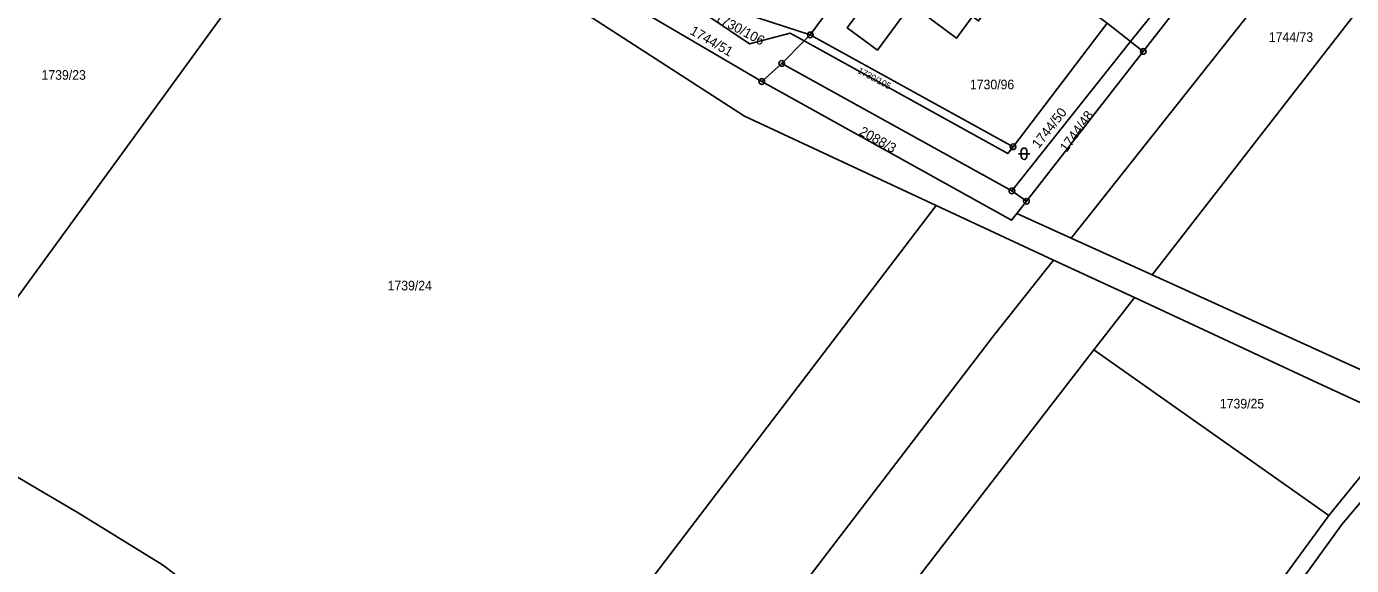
# Model space of a CAD drawing. Extents: x -679733 to -673243, y -1075091 to -1066557.
# Drawn here: x -677247.7 to -677014, y -1072615.7 to -1072520.7 of the extents above; entities that cross this region are included whole.
import ezdxf
from ezdxf.enums import TextEntityAlignment as Align

# ---------------------------------------------------------------- set-up
doc = ezdxf.new("R2010")
doc.units = 0
doc.header["$LTSCALE"] = 0.68
for name, color, linetype, lineweight in [('1', 7, 'Continuous', 25), ('3', 7, 'Continuous', 25), ('8', 7, 'Continuous', 25)]:
    doc.layers.add(name, color=color, linetype=linetype, lineweight=lineweight)
doc.layers.add('2', color=7, linetype='Continuous')

msp = doc.modelspace()

# ---------------------------------------------------------------- linework, layer by layer
at = {"layer": '1'}
for p, q in [((-677109.45, -1072522.17), (-677134.69, -1072513.93)), ((-677057.11, -1072520.12), (-677052.98, -1072523.33)), ((-677052.98, -1072523.33), (-677073.89, -1072549.68)), ((-677114.5, -1072527.2), (-677073.89, -1072549.68)), ((-677073.89, -1072549.68), (-677071.32, -1072551.51)), ((-677087.25, -1072552.22), (-677169.3, -1072659.82)), ((-677063.46, -1072557.99), (-677049.16, -1072564.49)), ((-677017.97, -1072606.91), (-677059.41, -1072577.72))]:
    msp.add_line(p, q, dxfattribs=at)
for points in [[(-677265.54, -1072590.62), (-677191.65, -1072489.1), (-677212.89, -1072472.17)], [(-677087.25, -1072552.22), (-677121.06, -1072536.49), (-677175.82, -1072501.1), (-677185.37, -1072494.11), (-677191.65, -1072489.1)], [(-677089.97, -1072495.79), (-677109.45, -1072522.17), (-677073.69, -1072541.89), (-677057.11, -1072520.12), (-677082.17, -1072501.58)], [(-677034.89, -1072500.86), (-677052.98, -1072523.33), (-677050.71, -1072525.09)], [(-676993.55, -1072513.87), (-677000.06, -1072506), (-677001.95, -1072503.72), (-677049.16, -1072564.49), (-677001.46, -1072586.15)], [(-677134.69, -1072513.93), (-677120.16, -1072523.75), (-677112.98, -1072521.87), (-677110.51, -1072523.23), (-677109.45, -1072522.17)], [(-677138.16, -1072518.56), (-677118.01, -1072530.39), (-677114.5, -1072527.2), (-677110.51, -1072523.23)], [(-677110.51, -1072523.23), (-677074.6, -1072543.08), (-677073.69, -1072541.89)], [(-677073, -1072553.66), (-677073.93, -1072554.84), (-677118.01, -1072530.39)], [(-677236.93, -1072780.08), (-677154.91, -1072664.4), (-677148.51, -1072668.53), (-677077.13, -1072575.23), (-677066.53, -1072561.86), (-677087.25, -1072552.22)], [(-677004.68, -1072590.55), (-677019.84, -1072583.59), (-677052.27, -1072568.5), (-677066.53, -1072561.86)], [(-677052.27, -1072568.5), (-677054.05, -1072570.78), (-677059.41, -1072577.72)], [(-677215.03, -1072622.18), (-677223.71, -1072615.59), (-677238.61, -1072606.46), (-677265.54, -1072590.62), (-677289.19, -1072575.45)], [(-677059.41, -1072577.72), (-677133.44, -1072673.59), (-677184.34, -1072745.5), (-677136.23, -1072777.79)], [(-677186.58, -1072875.08), (-677134.32, -1072781.71), (-677111.61, -1072744.57), (-677046.4, -1072650.91), (-677015.67, -1072608.48), (-677001.71, -1072591.91), (-677004.68, -1072590.55), (-677017.97, -1072606.91)], [(-677017.97, -1072606.91), (-677049.19, -1072649.59), (-677115.18, -1072744.46), (-677136.23, -1072777.79)]]:
    msp.add_lwpolyline(points, dxfattribs=at)
for points in [[(-677033.34, -1072502.73), (-677050.71, -1072525.09), (-677071.32, -1072551.51), (-677073, -1072553.66), (-677063.46, -1072557.99), (-677011.4, -1072492.35), (-677018.39, -1072483.95)], [(-677080.81, -1072518.9), (-677083.65, -1072522.72), (-677091.65, -1072516.8), (-677097.62, -1072524.86), (-677102.94, -1072520.94), (-677096.64, -1072512.39), (-677095.6, -1072513.13), (-677094.39, -1072511.62), (-677096.07, -1072510.34), (-677090.95, -1072503.42), (-677085.53, -1072507.41), (-677084.01, -1072505.46), (-677075.56, -1072511.73), (-677078.37, -1072515.61), (-677077.34, -1072516.35), (-677079.78, -1072519.7)]]:
    msp.add_lwpolyline(points, close=True, dxfattribs=at)
at = {"layer": '3'}
for p, q in [((-677072.751, -1072543.111), (-677070.749, -1072543.111)), ((-677072.251, -1072542.611), (-677072.251, -1072543.612)), ((-677071.249, -1072543.612), (-677071.249, -1072542.611))]:
    msp.add_line(p, q, dxfattribs=at)
for centre, start, end in [((-677071.75, -1072542.6109), 0, 180), ((-677071.75, -1072543.6109), 180, 359.98789)]:
    msp.add_arc(centre, 0.5, start, end, dxfattribs=at)
at = {"layer": '8'}
for centre, radius in [((-677109.45, -1072522.1699), 0.5), ((-677109.45, -1072522.1699), 0.0303), ((-677050.71, -1072525.0899), 0.5), ((-677050.71, -1072525.0899), 0.0303), ((-677114.5, -1072527.1999), 0.5), ((-677114.5, -1072527.1999), 0.0303), ((-677118.01, -1072530.3899), 0.5), ((-677118.01, -1072530.3899), 0.0303), ((-677073.69, -1072541.8899), 0.5), ((-677073.69, -1072541.8899), 0.0303), ((-677073.89, -1072549.6799), 0.5), ((-677073.89, -1072549.6799), 0.0303), ((-677071.32, -1072551.5099), 0.5), ((-677071.32, -1072551.5099), 0.0303)]:
    msp.add_circle(centre, radius, dxfattribs=at)

# ---------------------------------------------------------------- texts
at = {"layer": '2'}
for s, height, rotation, p in [('1730/106', 1.7, 332, (-677126.469, -1072519.63)), ('1744/51', 1.7, 330, (-677130.825, -1072521.936)), ('1730/105', 1.14, 332, (-677101.207, -1072528.823)), ('1744/50', 1.7, 52, (-677069.16, -1072542.323)), ('1744/48', 1.7, 54, (-677064.222, -1072542.969))]:
    msp.add_text(s, height=height, rotation=rotation, dxfattribs=at).set_placement(p)
at = {"layer": '2', "width": 0.95}
for s, p in [('1744/73', (-677028.56, -1072523.4)), ('1739/23', (-677245.06, -1072530.08)), ('1730/96', (-677081.29, -1072531.759)), ('1739/24', (-677184.01, -1072567.22)), ('1739/25', (-677037.2, -1072588.04))]:
    msp.add_text(s, height=1.7, dxfattribs=at).set_placement(p)
at = {"layer": '2'}
msp.add_text('2088/3', height=1.7, rotation=331, dxfattribs=at).set_placement((-677097.9271, -1072541.3749), align=Align.CENTER)

doc.saveas('drawing.dxf')
